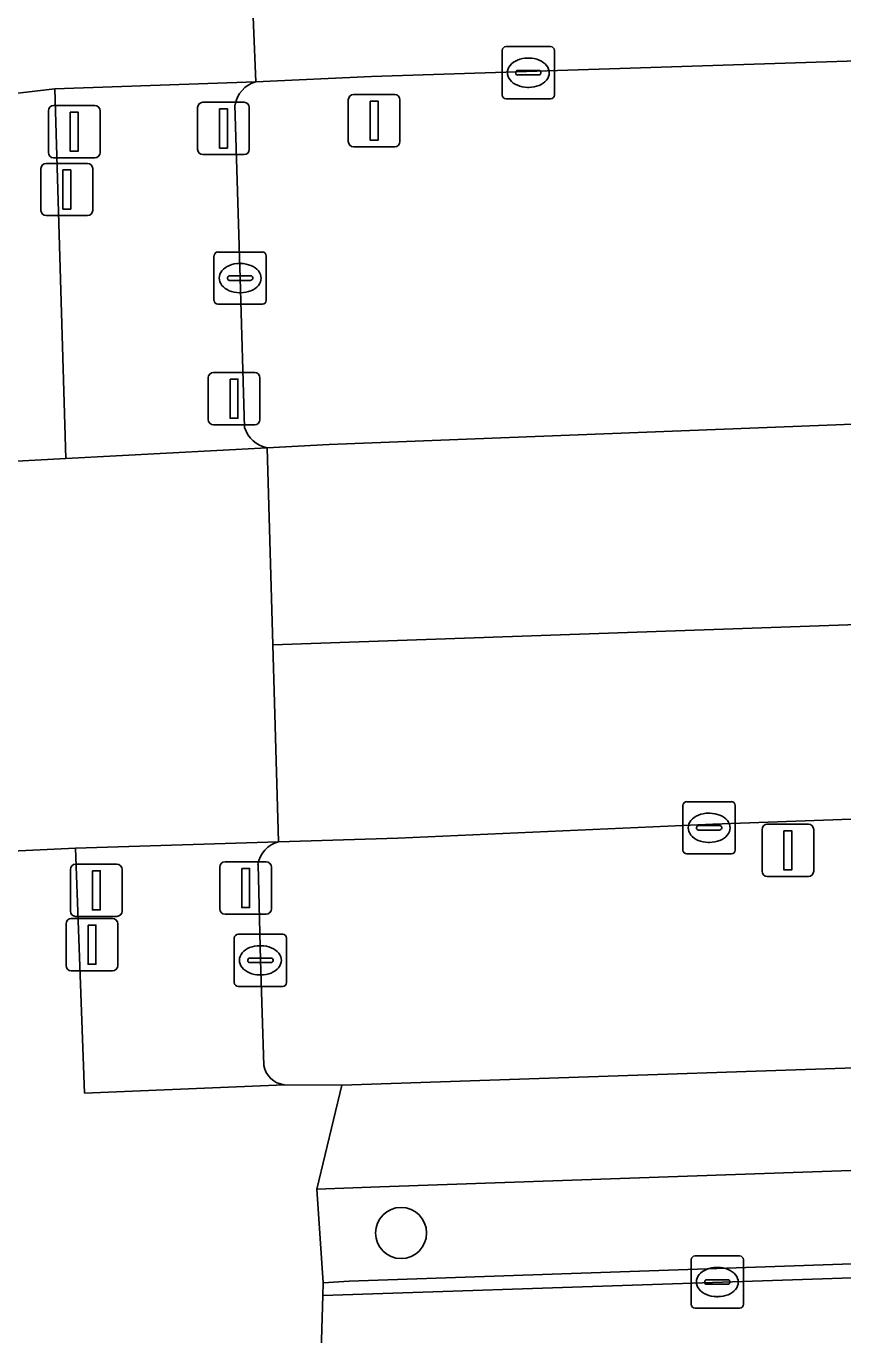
# Model space of a CAD drawing. Extents: x 161084 to 161928, y 385354 to 386522.
# Drawn here: x 161368.26 to 161383.9, y 386468.13 to 386493.19 of the extents above; entities that cross this region are included whole.
import ezdxf

# ---------------------------------------------------------------- set-up
doc = ezdxf.new("R2010")
doc.units = 0
for name, color, linetype in [('IMGEO_Berm_groen', 7, 'Continuous'), ('IMGEO_Boom', 7, 'Continuous'), ('IMGEO_Drukknoppaal', 7, 'Continuous'), ('IMGEO_Fietspad_gesloten', 7, 'Continuous'), ('IMGEO_Groenvoorziening', 7, 'Continuous'), ('IMGEO_Haag', 7, 'Continuous'), ('IMGEO_Kolk', 7, 'Continuous'), ('IMGEO_Lichtmast', 7, 'Continuous'), ('IMGEO_OVBaan_gesloten', 7, 'Continuous'), ('IMGEO_Rijbaan_regionaal_gesloten', 7, 'Continuous'), ('IMGEO_Verkeersbordpaal', 7, 'Continuous'), ('IMGEO_Verkeersregelinstallatiepaal', 7, 'Continuous'), ('IMGEO_Voetpad_open', 7, 'Continuous')]:
    doc.layers.add(name, color=color, linetype=linetype)

msp = doc.modelspace()

# ---------------------------------------------------------------- linework, layer by layer
at = {"layer": 'IMGEO_Berm_groen'}
for points in [[(161392.1, 386492.777), (161374.873, 386492.222), (161372.656, 386492.121)], [(161372.879, 386485.112), (161374.061, 386485.175), (161387.543, 386485.704), (161388.203, 386486.728), (161392.1, 386492.777)], [(161372.26, 386491.678), (161372.359, 386488.363), (161372.445, 386485.504)], [(161397.843, 386478.5), (161381.408, 386477.91), (161375.38, 386477.642), (161373.092, 386477.573)], [(161373.205, 386472.922), (161374.309, 386472.911), (161387.908, 386473.37), (161397.843, 386478.5)], [(161372.701, 386477.14), (161372.747, 386475.303), (161372.813, 386473.292)]]:
    msp.add_lwpolyline(points, dxfattribs=at)
for centre, radius, start, end in [((161372.817, 386491.579), 0.565, 106.5073, 169.9053), ((161372.983, 386485.664), 0.561, 196.5219, 259.2998), ((161373.236, 386477.05), 0.543, 105.4012, 170.4345), ((161373.249, 386473.361), 0.441, 188.9867, 264.3208)]:
    msp.add_arc(centre, radius, start, end, dxfattribs=at)
at = {"layer": 'IMGEO_Boom'}
msp.add_circle((161375.441, 386470.083), 0.489, dxfattribs=at)
at = {"layer": 'IMGEO_Drukknoppaal'}
for p, q in [((161368.645, 386490.559), (161369.435, 386490.559)), ((161369.435, 386490.559), (161368.645, 386490.559)), ((161368.545, 386489.659), (161368.545, 386490.459)), ((161368.545, 386490.459), (161368.545, 386489.659)), ((161369.535, 386490.459), (161369.535, 386489.659)), ((161369.535, 386489.659), (161369.535, 386490.459)), ((161369.435, 386489.559), (161368.645, 386489.559)), ((161368.645, 386489.559), (161369.435, 386489.559)), ((161369.026, 386475.202), (161369.026, 386476.002)), ((161369.026, 386476.002), (161369.026, 386475.202)), ((161369.126, 386476.102), (161369.916, 386476.102)), ((161369.916, 386476.102), (161369.126, 386476.102)), ((161370.016, 386476.002), (161370.016, 386475.202)), ((161370.016, 386475.202), (161370.016, 386476.002)), ((161369.916, 386475.102), (161369.126, 386475.102)), ((161369.126, 386475.102), (161369.916, 386475.102))]:
    msp.add_line(p, q, dxfattribs=at)
for points in [[(161368.965, 386490.434), (161369.115, 386490.434), (161369.115, 386489.684), (161368.965, 386489.684), (161368.965, 386490.434)], [(161369.446, 386475.977), (161369.596, 386475.977), (161369.596, 386475.227), (161369.446, 386475.227), (161369.446, 386475.977)]]:
    msp.add_lwpolyline(points, dxfattribs=at)
for centre, start, end in [((161368.645, 386490.459), 90, 180), ((161368.645, 386490.459), 90, 180), ((161369.435, 386490.459), 0, 90), ((161369.435, 386490.459), 360, 90), ((161368.645, 386489.659), 180, 270), ((161368.645, 386489.659), 180, 270), ((161369.435, 386489.659), 270, 0), ((161369.435, 386489.659), 270, 0), ((161369.126, 386476.002), 90, 180), ((161369.126, 386476.002), 90, 180), ((161369.916, 386476.002), 0, 90), ((161369.916, 386476.002), 360, 90), ((161369.126, 386475.202), 180, 270), ((161369.126, 386475.202), 180, 270), ((161369.916, 386475.202), 270, 0), ((161369.916, 386475.202), 270, 0)]:
    msp.add_arc(centre, 0.1, start, end, dxfattribs=at)
at = {"layer": 'IMGEO_Fietspad_gesloten'}
for points in [[(161368.812, 386491.984), (161364.881, 386491.526)], [(161365.135, 386484.701), (161369.02, 386484.91), (161368.812, 386491.984)], [(161373.83, 386470.922), (161374.309, 386472.911), (161373.205, 386472.922), (161369.381, 386472.76), (161369.209, 386477.447), (161365.263, 386477.267)], [(161368.85, 386467), (161373.892, 386467.179), (161373.945, 386468.888), (161373.947, 386469.131), (161373.83, 386470.922)]]:
    msp.add_lwpolyline(points, dxfattribs=at)
for points in [[(161500, 386475.173), (161503.066, 386475.274), (161504.681, 386475.335), (161504.64, 386477.27), (161503.47, 386477.26), (161500, 386477.146), (161422.42, 386474.59), (161419.34, 386474.481), (161387.908, 386473.37), (161374.309, 386472.911), (161373.83, 386470.922), (161375.032, 386470.964), (161419.403, 386472.504), (161422.655, 386472.617)], [(161521.028, 386473.8), (161521.236, 386473.81), (161521.222, 386473.985), (161521.211, 386474.123), (161503.428, 386473.519), (161500, 386473.404), (161422.709, 386470.822), (161419.46, 386470.712), (161374.447, 386469.158), (161373.947, 386469.131), (161373.945, 386468.888), (161419.47, 386470.405), (161422.267, 386470.498), (161500, 386473.118), (161503.432, 386473.234)], [(161419.522, 386468.753), (161422.381, 386468.851), (161500, 386471.455), (161503.171, 386471.561), (161521.05, 386472.187), (161521.028, 386473.8), (161503.432, 386473.234), (161500, 386473.118), (161422.267, 386470.498), (161419.47, 386470.405), (161373.945, 386468.888), (161373.892, 386467.179)]]:
    msp.add_lwpolyline(points, close=True, dxfattribs=at)
at = {"layer": 'IMGEO_Groenvoorziening'}
msp.add_lwpolyline([(161522.097, 386474.803), (161520.243, 386475.807), (161504.681, 386475.335), (161503.066, 386475.274), (161500, 386475.173), (161422.655, 386472.617), (161419.403, 386472.504), (161375.032, 386470.964), (161373.83, 386470.922), (161373.947, 386469.131), (161374.447, 386469.158), (161419.46, 386470.712), (161422.709, 386470.822), (161500, 386473.404)], dxfattribs=at)
at = {"layer": 'IMGEO_Haag'}
msp.add_lwpolyline([(161522.097, 386474.803), (161520.243, 386475.807), (161504.681, 386475.335), (161503.066, 386475.274), (161500, 386475.173), (161422.655, 386472.617), (161419.403, 386472.504), (161375.032, 386470.964), (161373.83, 386470.922), (161373.947, 386469.131), (161374.447, 386469.158), (161419.46, 386470.712), (161422.709, 386470.822), (161500, 386473.404)], dxfattribs=at)
at = {"layer": 'IMGEO_Kolk'}
for p, q in [((161377.451, 386492.795), (161378.303, 386492.795)), ((161377.376, 386491.869), (161377.376, 386492.721)), ((161377.864, 386492.575), (161377.889, 386492.575)), ((161378.377, 386492.721), (161378.377, 386491.869)), ((161377.635, 386492.289), (161377.635, 386492.301)), ((161377.678, 386492.338), (161378.076, 386492.338)), ((161378.119, 386492.301), (161378.119, 386492.289)), ((161378.073, 386492.252), (161377.675, 386492.252)), ((161378.303, 386491.795), (161377.451, 386491.795)), ((161377.887, 386492.015), (161377.862, 386492.015)), ((161371.858, 386487.937), (161371.858, 386488.789)), ((161371.933, 386488.863), (161372.785, 386488.863)), ((161372.859, 386488.789), (161372.859, 386487.937)), ((161372.346, 386488.643), (161372.371, 386488.643)), ((161372.117, 386488.357), (161372.117, 386488.369)), ((161372.555, 386488.32), (161372.157, 386488.32)), ((161372.16, 386488.406), (161372.558, 386488.406)), ((161372.601, 386488.369), (161372.601, 386488.357)), ((161372.369, 386488.083), (161372.344, 386488.083)), ((161372.785, 386487.863), (161371.933, 386487.863)), ((161380.838, 386477.414), (161380.838, 386478.266)), ((161380.913, 386478.34), (161381.765, 386478.34)), ((161381.839, 386478.266), (161381.839, 386477.414)), ((161381.326, 386478.12), (161381.351, 386478.12)), ((161381.097, 386477.834), (161381.097, 386477.846)), ((161381.535, 386477.797), (161381.137, 386477.797)), ((161381.14, 386477.883), (161381.538, 386477.883)), ((161381.581, 386477.846), (161381.581, 386477.834)), ((161381.349, 386477.56), (161381.324, 386477.56)), ((161381.765, 386477.34), (161380.913, 386477.34)), ((161372.321, 386475.803), (161373.173, 386475.803)), ((161372.246, 386474.877), (161372.246, 386475.729)), ((161372.734, 386475.583), (161372.759, 386475.583)), ((161373.247, 386475.729), (161373.247, 386474.877)), ((161372.505, 386475.297), (161372.505, 386475.309)), ((161372.943, 386475.26), (161372.545, 386475.26)), ((161372.548, 386475.346), (161372.946, 386475.346)), ((161372.989, 386475.309), (161372.989, 386475.297)), ((161372.757, 386475.023), (161372.732, 386475.023)), ((161373.173, 386474.803), (161372.321, 386474.803)), ((161380.995, 386468.718), (161380.995, 386469.57)), ((161381.07, 386469.644), (161381.922, 386469.644)), ((161381.996, 386469.57), (161381.996, 386468.718)), ((161381.483, 386469.424), (161381.508, 386469.424)), ((161381.254, 386469.138), (161381.254, 386469.15)), ((161381.692, 386469.101), (161381.294, 386469.101)), ((161381.297, 386469.187), (161381.695, 386469.187)), ((161381.738, 386469.15), (161381.738, 386469.138)), ((161381.506, 386468.864), (161381.481, 386468.864)), ((161381.922, 386468.644), (161381.07, 386468.644))]:
    msp.add_line(p, q, dxfattribs=at)
for points in [[(161377.451, 386492.795), (161378.303, 386492.795)], [(161377.376, 386491.869), (161377.376, 386492.721)], [(161378.377, 386492.721), (161378.377, 386491.869)], [(161378.303, 386491.795), (161377.451, 386491.795)], [(161371.858, 386487.937), (161371.858, 386488.789)], [(161371.933, 386488.863), (161372.785, 386488.863)], [(161372.859, 386488.789), (161372.859, 386487.937)], [(161372.785, 386487.863), (161371.933, 386487.863)], [(161380.838, 386477.414), (161380.838, 386478.266)], [(161380.913, 386478.34), (161381.765, 386478.34)], [(161381.839, 386478.266), (161381.839, 386477.414)], [(161381.765, 386477.34), (161380.913, 386477.34)], [(161372.321, 386475.803), (161373.173, 386475.803)], [(161372.246, 386474.877), (161372.246, 386475.729)], [(161373.247, 386475.729), (161373.247, 386474.877)], [(161373.173, 386474.803), (161372.321, 386474.803)], [(161380.995, 386468.718), (161380.995, 386469.57)], [(161381.07, 386469.644), (161381.922, 386469.644)], [(161381.996, 386469.57), (161381.996, 386468.718)], [(161381.922, 386468.644), (161381.07, 386468.644)]]:
    msp.add_lwpolyline(points, dxfattribs=at)
for centre, radius, start, end in [((161377.453, 386492.719), 0.0765, 91.552, 178.448), ((161377.453, 386492.719), 0.0765, 91.552, 178.448), ((161378.301, 386492.719), 0.0765, 1.552, 88.448), ((161378.301, 386492.719), 0.0765, 1.552, 88.448), ((161377.675, 386492.298), 0.0403, 85.8775, 175.7526), ((161377.672, 386492.288), 0.0366, 178.938, 274.7102), ((161378.076, 386492.295), 0.043, 264.8664, 352.4533), ((161378.08, 386492.3), 0.0386, 1.7309, 96.639), ((161377.453, 386491.871), 0.0765, 181.552, 268.448), ((161377.453, 386491.871), 0.0765, 181.552, 268.448), ((161378.301, 386491.871), 0.0765, 271.552, 358.448), ((161378.301, 386491.871), 0.0765, 271.552, 358.448), ((161371.935, 386488.787), 0.0765, 91.552, 178.448), ((161371.935, 386488.787), 0.0765, 91.552, 178.448), ((161372.783, 386488.787), 0.0765, 1.552, 88.448), ((161372.783, 386488.787), 0.0765, 1.552, 88.448), ((161372.157, 386488.366), 0.0403, 85.8775, 175.7526), ((161372.154, 386488.356), 0.0366, 178.938, 274.7102), ((161372.558, 386488.363), 0.043, 264.8664, 352.4533), ((161372.562, 386488.368), 0.0386, 1.7309, 96.639), ((161371.935, 386487.939), 0.0765, 181.552, 268.448), ((161371.935, 386487.939), 0.0765, 181.552, 268.448), ((161372.783, 386487.939), 0.0765, 271.552, 358.448), ((161372.783, 386487.939), 0.0765, 271.552, 358.448), ((161380.915, 386478.264), 0.0765, 91.552, 178.448), ((161380.915, 386478.264), 0.0765, 91.552, 178.448), ((161381.763, 386478.264), 0.0765, 1.552, 88.448), ((161381.763, 386478.264), 0.0765, 1.552, 88.448), ((161381.137, 386477.843), 0.0403, 85.8775, 175.7526), ((161381.134, 386477.833), 0.0366, 178.938, 274.7102), ((161381.538, 386477.84), 0.043, 264.8664, 352.4533), ((161381.542, 386477.845), 0.0386, 1.7309, 96.639), ((161380.915, 386477.416), 0.0765, 181.552, 268.448), ((161380.915, 386477.416), 0.0765, 181.552, 268.448), ((161381.763, 386477.416), 0.0765, 271.552, 358.448), ((161381.763, 386477.416), 0.0765, 271.552, 358.448), ((161372.323, 386475.727), 0.0765, 91.552, 178.448), ((161372.323, 386475.727), 0.0765, 91.552, 178.448), ((161373.171, 386475.727), 0.0765, 1.552, 88.448), ((161373.171, 386475.727), 0.0765, 1.552, 88.448), ((161372.545, 386475.306), 0.0403, 85.8775, 175.7526), ((161372.542, 386475.296), 0.0366, 178.938, 274.7102), ((161372.946, 386475.303), 0.043, 264.8664, 352.4533), ((161372.95, 386475.308), 0.0386, 1.7309, 96.639), ((161372.323, 386474.879), 0.0765, 181.552, 268.448), ((161372.323, 386474.879), 0.0765, 181.552, 268.448), ((161373.171, 386474.879), 0.0765, 271.552, 358.448), ((161373.171, 386474.879), 0.0765, 271.552, 358.448), ((161381.072, 386469.568), 0.0765, 91.552, 178.448), ((161381.072, 386469.568), 0.0765, 91.552, 178.448), ((161381.92, 386469.568), 0.0765, 1.552, 88.448), ((161381.92, 386469.568), 0.0765, 1.552, 88.448), ((161381.294, 386469.147), 0.0403, 85.8775, 175.7526), ((161381.291, 386469.137), 0.0366, 178.938, 274.7102), ((161381.695, 386469.144), 0.043, 264.8664, 352.4533), ((161381.699, 386469.149), 0.0386, 1.7309, 96.639), ((161381.072, 386468.72), 0.0765, 181.552, 268.448), ((161381.072, 386468.72), 0.0765, 181.552, 268.448), ((161381.92, 386468.72), 0.0765, 271.552, 358.448), ((161381.92, 386468.72), 0.0765, 271.552, 358.448)]:
    msp.add_arc(centre, radius, start, end, dxfattribs=at)
for centre, major_axis, ratio, start_param, end_param in [((161377.863, 386492.295), (-0.387, 0.002), 0.722429, 4.712389, 7.853982), ((161377.888, 386492.295), (-0.39, 0.002), 0.717154, 1.570796, 4.712389), ((161372.345, 386488.363), (-0.387, 0.002), 0.722429, 4.712389, 7.853982), ((161372.37, 386488.363), (-0.39, 0.002), 0.717154, 1.570796, 4.712389), ((161381.325, 386477.84), (-0.387, 0.002), 0.722429, 4.712389, 7.853982), ((161381.35, 386477.84), (-0.39, 0.002), 0.717154, 1.570796, 4.712389), ((161372.733, 386475.303), (-0.387, 0.002), 0.722429, 4.712389, 7.853982), ((161372.758, 386475.303), (-0.39, 0.002), 0.717154, 1.570796, 4.712389), ((161381.482, 386469.144), (-0.387, 0.002), 0.722429, 4.712389, 7.853982), ((161381.507, 386469.144), (-0.39, 0.002), 0.717154, 1.570796, 4.712389)]:
    msp.add_ellipse(centre, major_axis=major_axis, ratio=ratio, start_param=start_param, end_param=end_param, dxfattribs=at)
at = {"layer": 'IMGEO_Lichtmast'}
for p, q in [((161382.352, 386477.009), (161382.352, 386477.809)), ((161382.352, 386477.809), (161382.352, 386477.009)), ((161382.452, 386477.909), (161383.242, 386477.909)), ((161383.242, 386477.909), (161382.452, 386477.909)), ((161383.342, 386477.809), (161383.342, 386477.009)), ((161383.342, 386477.009), (161383.342, 386477.809)), ((161383.242, 386476.909), (161382.452, 386476.909)), ((161382.452, 386476.909), (161383.242, 386476.909))]:
    msp.add_line(p, q, dxfattribs=at)
msp.add_lwpolyline([(161382.772, 386477.784), (161382.922, 386477.784), (161382.922, 386477.034), (161382.772, 386477.034), (161382.772, 386477.784)], dxfattribs=at)
for centre, start, end in [((161382.452, 386477.809), 90, 180), ((161382.452, 386477.809), 90, 180), ((161383.242, 386477.809), 0, 90), ((161383.242, 386477.809), 360, 90), ((161382.452, 386477.009), 180, 270), ((161382.452, 386477.009), 180, 270), ((161383.242, 386477.009), 270, 0), ((161383.242, 386477.009), 270, 0)]:
    msp.add_arc(centre, 0.1, start, end, dxfattribs=at)
at = {"layer": 'IMGEO_OVBaan_gesloten'}
for points in [[(161514.156, 386490.147), (161502.078, 386489.71), (161500.793, 386489.65), (161418.948, 386486.825), (161388.195, 386485.727), (161387.543, 386485.704), (161374.061, 386485.175), (161372.879, 386485.112), (161372.986, 386481.34), (161402.535, 386482.368), (161470.335, 386484.875), (161514.225, 386486.399)], [(161514.225, 386486.399), (161470.335, 386484.875), (161402.535, 386482.368), (161372.986, 386481.34), (161373.092, 386477.573), (161375.38, 386477.642), (161381.408, 386477.91), (161397.843, 386478.5), (161403.895, 386478.639), (161419.19, 386479.191), (161509.574, 386482.455), (161514.293, 386482.64)]]:
    msp.add_lwpolyline(points, close=True, dxfattribs=at)
for points in [[(161372.986, 386481.34), (161372.879, 386485.112), (161369.02, 386484.91), (161365.135, 386484.701), (161362.024, 386484.474), (161357.241, 386483.818), (161349.466, 386482.654)], [(161332.396, 386473.562), (161332.673, 386473.588), (161340.541, 386474.305), (161356.256, 386476.503), (161356.599, 386476.533), (161364.922, 386477.261), (161365.263, 386477.267), (161369.209, 386477.447), (161373.092, 386477.573), (161372.986, 386481.34)]]:
    msp.add_lwpolyline(points, dxfattribs=at)
at = {"layer": 'IMGEO_Rijbaan_regionaal_gesloten'}
for points in [[(161454.124, 386499.138), (161454.06, 386499.113), (161448.606, 386498.236), (161442.893, 386497.741), (161432.684, 386497.383), (161431.43, 386497.339), (161372.523, 386495.379), (161372.656, 386492.121), (161374.873, 386492.222), (161392.1, 386492.777), (161418.73, 386493.678), (161439.439, 386494.379), (161445.438, 386494.704)], [(161364.174, 386491.425), (161364.558, 386491.486), (161364.881, 386491.526), (161368.812, 386491.984), (161372.656, 386492.121), (161372.523, 386495.379), (161372.405, 386498.261), (161368.607, 386498.136), (161365.079, 386498.039), (161365.089, 386498.366)]]:
    msp.add_lwpolyline(points, dxfattribs=at)
at = {"layer": 'IMGEO_Verkeersbordpaal'}
for p, q in [((161374.429, 386490.978), (161374.429, 386491.778)), ((161374.429, 386491.778), (161374.429, 386490.978)), ((161374.529, 386491.878), (161375.319, 386491.878)), ((161375.319, 386491.878), (161374.529, 386491.878)), ((161375.419, 386491.778), (161375.419, 386490.978)), ((161375.419, 386490.978), (161375.419, 386491.778)), ((161375.319, 386490.878), (161374.529, 386490.878)), ((161374.529, 386490.878), (161375.319, 386490.878))]:
    msp.add_line(p, q, dxfattribs=at)
msp.add_lwpolyline([(161374.849, 386491.753), (161374.999, 386491.753), (161374.999, 386491.003), (161374.849, 386491.003), (161374.849, 386491.753)], dxfattribs=at)
for centre, start, end in [((161374.529, 386491.778), 90, 180), ((161374.529, 386491.778), 90, 180), ((161375.319, 386491.778), 0, 90), ((161375.319, 386491.778), 360, 90), ((161374.529, 386490.978), 180, 270), ((161374.529, 386490.978), 180, 270), ((161375.319, 386490.978), 270, 0), ((161375.319, 386490.978), 270, 0)]:
    msp.add_arc(centre, 0.1, start, end, dxfattribs=at)
at = {"layer": 'IMGEO_Verkeersregelinstallatiepaal'}
for p, q in [((161368.687, 386490.767), (161368.687, 386491.567)), ((161368.687, 386491.567), (161368.687, 386490.767)), ((161368.787, 386491.667), (161369.577, 386491.667)), ((161369.577, 386491.667), (161368.787, 386491.667)), ((161369.677, 386491.567), (161369.677, 386490.767)), ((161369.677, 386490.767), (161369.677, 386491.567)), ((161371.544, 386490.829), (161371.544, 386491.629)), ((161371.544, 386491.629), (161371.544, 386490.829)), ((161371.644, 386491.729), (161372.434, 386491.729)), ((161372.434, 386491.729), (161371.644, 386491.729)), ((161372.534, 386491.629), (161372.534, 386490.829)), ((161372.534, 386490.829), (161372.534, 386491.629)), ((161369.577, 386490.667), (161368.787, 386490.667)), ((161368.787, 386490.667), (161369.577, 386490.667)), ((161372.434, 386490.729), (161371.644, 386490.729)), ((161371.644, 386490.729), (161372.434, 386490.729)), ((161371.847, 386486.556), (161372.637, 386486.556)), ((161372.637, 386486.556), (161371.847, 386486.556)), ((161371.747, 386485.656), (161371.747, 386486.456)), ((161371.747, 386486.456), (161371.747, 386485.656)), ((161372.737, 386486.456), (161372.737, 386485.656)), ((161372.737, 386485.656), (161372.737, 386486.456)), ((161372.637, 386485.556), (161371.847, 386485.556)), ((161371.847, 386485.556), (161372.637, 386485.556)), ((161369.109, 386476.244), (161369.109, 386477.044)), ((161369.109, 386477.044), (161369.109, 386476.244)), ((161369.209, 386477.144), (161369.999, 386477.144)), ((161369.999, 386477.144), (161369.209, 386477.144)), ((161370.099, 386477.044), (161370.099, 386476.244)), ((161370.099, 386476.244), (161370.099, 386477.044)), ((161371.969, 386476.288), (161371.969, 386477.088)), ((161371.969, 386477.088), (161371.969, 386476.288)), ((161372.069, 386477.188), (161372.859, 386477.188)), ((161372.859, 386477.188), (161372.069, 386477.188)), ((161372.959, 386477.088), (161372.959, 386476.288)), ((161372.959, 386476.288), (161372.959, 386477.088)), ((161369.999, 386476.144), (161369.209, 386476.144)), ((161369.209, 386476.144), (161369.999, 386476.144)), ((161372.859, 386476.188), (161372.069, 386476.188)), ((161372.069, 386476.188), (161372.859, 386476.188))]:
    msp.add_line(p, q, dxfattribs=at)
for points in [[(161369.107, 386491.542), (161369.257, 386491.542), (161369.257, 386490.792), (161369.107, 386490.792), (161369.107, 386491.542)], [(161371.964, 386491.604), (161372.114, 386491.604), (161372.114, 386490.854), (161371.964, 386490.854), (161371.964, 386491.604)], [(161372.167, 386486.431), (161372.317, 386486.431), (161372.317, 386485.681), (161372.167, 386485.681), (161372.167, 386486.431)], [(161369.529, 386477.019), (161369.679, 386477.019), (161369.679, 386476.269), (161369.529, 386476.269), (161369.529, 386477.019)], [(161372.389, 386477.063), (161372.539, 386477.063), (161372.539, 386476.313), (161372.389, 386476.313), (161372.389, 386477.063)]]:
    msp.add_lwpolyline(points, dxfattribs=at)
for centre, start, end in [((161368.787, 386491.567), 90, 180), ((161368.787, 386491.567), 90, 180), ((161369.577, 386491.567), 0, 90), ((161369.577, 386491.567), 360, 90), ((161371.644, 386491.629), 90, 180), ((161371.644, 386491.629), 90, 180), ((161372.434, 386491.629), 0, 90), ((161372.434, 386491.629), 360, 90), ((161368.787, 386490.767), 180, 270), ((161368.787, 386490.767), 180, 270), ((161369.577, 386490.767), 270, 0), ((161369.577, 386490.767), 270, 0), ((161371.644, 386490.829), 180, 270), ((161371.644, 386490.829), 180, 270), ((161372.434, 386490.829), 270, 0), ((161372.434, 386490.829), 270, 0), ((161371.847, 386486.456), 90, 180), ((161371.847, 386486.456), 90, 180), ((161372.637, 386486.456), 0, 90), ((161372.637, 386486.456), 360, 90), ((161371.847, 386485.656), 180, 270), ((161371.847, 386485.656), 180, 270), ((161372.637, 386485.656), 270, 0), ((161372.637, 386485.656), 270, 0), ((161369.209, 386477.044), 90, 180), ((161369.209, 386477.044), 90, 180), ((161369.999, 386477.044), 0, 90), ((161369.999, 386477.044), 360, 90), ((161372.069, 386477.088), 90, 180), ((161372.069, 386477.088), 90, 180), ((161372.859, 386477.088), 0, 90), ((161372.859, 386477.088), 360, 90), ((161369.209, 386476.244), 180, 270), ((161369.209, 386476.244), 180, 270), ((161369.999, 386476.244), 270, 0), ((161369.999, 386476.244), 270, 0), ((161372.069, 386476.288), 180, 270), ((161372.069, 386476.288), 180, 270), ((161372.859, 386476.288), 270, 0), ((161372.859, 386476.288), 270, 0)]:
    msp.add_arc(centre, 0.1, start, end, dxfattribs=at)
at = {"layer": 'IMGEO_Voetpad_open'}
for points in [[(161372.656, 386492.121), (161368.812, 386491.984), (161369.02, 386484.91), (161372.879, 386485.112)], [(161372.445, 386485.504), (161372.359, 386488.363), (161372.26, 386491.678)], [(161373.092, 386477.573), (161369.209, 386477.447), (161369.381, 386472.76), (161373.205, 386472.922)], [(161372.813, 386473.292), (161372.747, 386475.303), (161372.701, 386477.14)]]:
    msp.add_lwpolyline(points, dxfattribs=at)
for centre, radius, start, end in [((161372.817, 386491.579), 0.565, 106.5073, 169.9053), ((161372.983, 386485.664), 0.561, 196.5219, 259.2998), ((161373.236, 386477.05), 0.543, 105.4012, 170.4345), ((161373.249, 386473.361), 0.441, 188.9867, 264.3208)]:
    msp.add_arc(centre, radius, start, end, dxfattribs=at)

doc.saveas('drawing.dxf')
